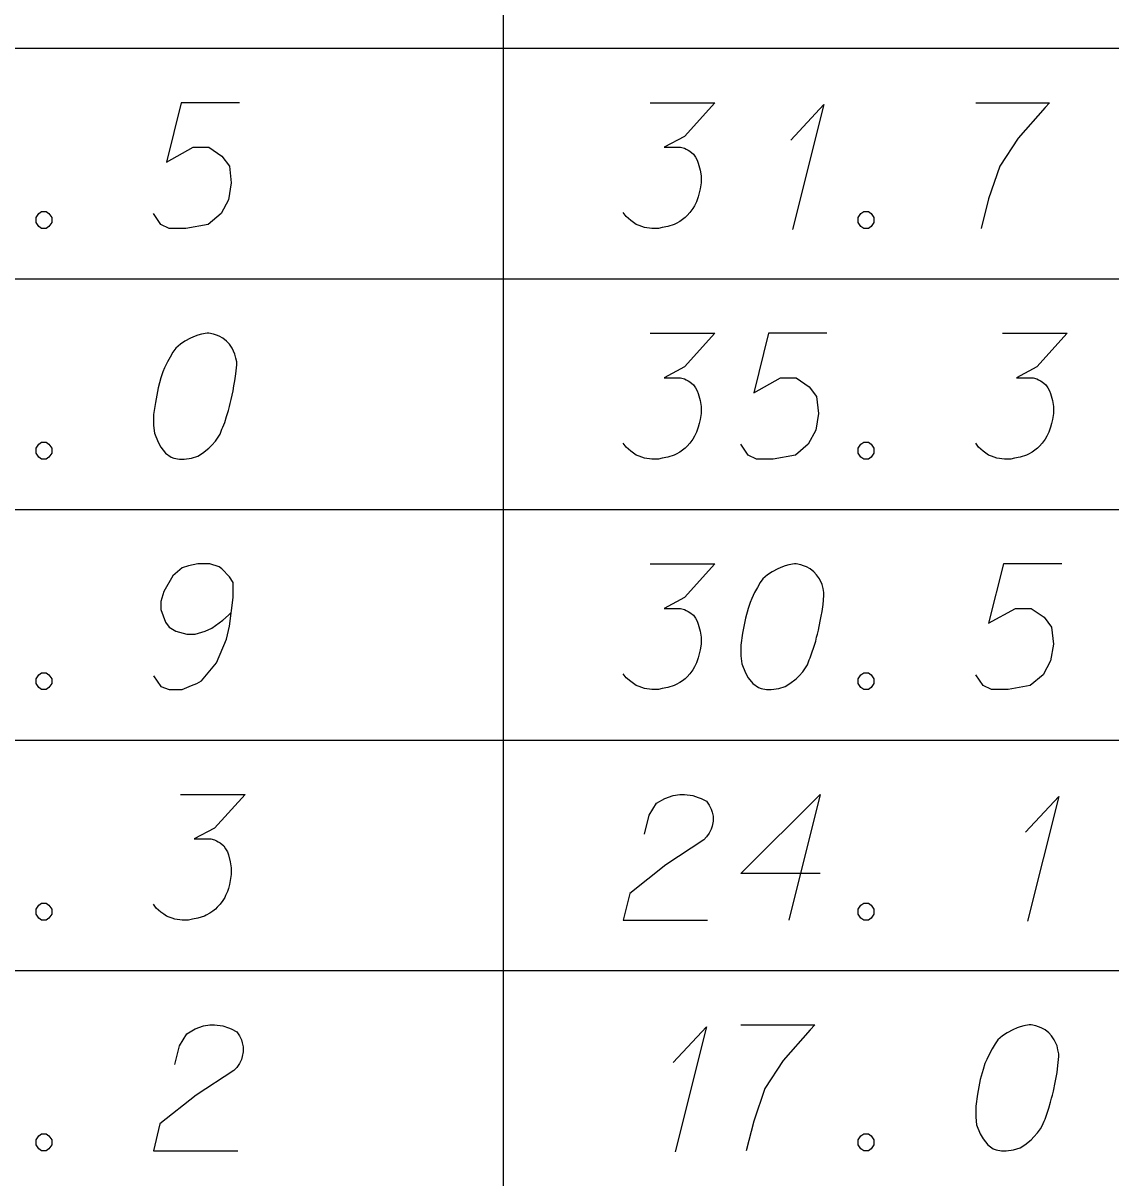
# Model space of a CAD drawing. Extents: x 2074207 to 2076812, y 516372 to 523312.
# Drawn here: x 2076538.78 to 2076580.27, y 518237.79 to 518281.86 of the extents above; entities that cross this region are included whole.
import ezdxf

# ---------------------------------------------------------------- set-up
doc = ezdxf.new("R2010")
doc.units = 0
doc.layers.add('Prop DirtTable_ Soil Test Results - Outline (Minor)', color=7, linetype='Continuous')
doc.layers.add('Prop DirtTable_ Soil Test Results - Tx (Sample Data)', color=7, linetype='Continuous')

msp = doc.modelspace()

# ---------------------------------------------------------------- linework, layer by layer
at = {"layer": 'Prop DirtTable_ Soil Test Results - Outline (Minor)'}
for p, q in [((2076557.094, 518289.699), (2076557.094, 518280.899)), ((2076260.609, 518280.899), (2076811.903, 518280.899)), ((2076260.609, 518280.899), (2076811.903, 518280.899)), ((2076557.094, 518280.899), (2076557.094, 518272.099)), ((2076260.609, 518272.099), (2076811.903, 518272.099)), ((2076260.609, 518272.099), (2076811.903, 518272.099)), ((2076557.094, 518272.099), (2076557.094, 518263.299)), ((2076260.609, 518263.299), (2076811.903, 518263.299)), ((2076260.609, 518263.299), (2076811.903, 518263.299)), ((2076557.094, 518263.299), (2076557.094, 518254.499)), ((2076260.609, 518254.499), (2076811.903, 518254.499)), ((2076260.609, 518254.499), (2076811.903, 518254.499)), ((2076557.094, 518254.499), (2076557.094, 518245.699)), ((2076260.609, 518245.699), (2076811.903, 518245.699)), ((2076260.609, 518245.699), (2076811.903, 518245.699)), ((2076557.094, 518245.699), (2076557.094, 518236.899))]:
    msp.add_line(p, q, dxfattribs=at)
at = {"layer": 'Prop DirtTable_ Soil Test Results - Tx (Sample Data)'}
for points in [[(2076547.036, 518278.825), (2076544.814, 518278.825), (2076544.249, 518276.557), (2076545.272, 518277.124), (2076545.872, 518277.124), (2076546.366, 518276.784), (2076546.648, 518276.406), (2076546.719, 518275.764), (2076546.613, 518275.121), (2076546.331, 518274.592), (2076545.837, 518274.176), (2076544.99, 518274.025), (2076544.355, 518274.025), (2076544.038, 518274.176), (2076543.756, 518274.592)], [(2076562.699, 518278.825), (2076565.168, 518278.825), (2076564.004, 518277.54), (2076563.228, 518277.124), (2076563.863, 518277.124), (2076564.004, 518277.087), (2076564.074, 518277.049), (2076564.145, 518277.011), (2076564.215, 518276.973), (2076564.357, 518276.86), (2076564.427, 518276.746), (2076564.498, 518276.633), (2076564.533, 518276.52), (2076564.603, 518276.255), (2076564.639, 518276.028), (2076564.639, 518275.915), (2076564.639, 518275.764), (2076564.603, 518275.537), (2076564.568, 518275.386), (2076564.533, 518275.235), (2076564.498, 518275.121), (2076564.462, 518275.046), (2076564.427, 518274.97), (2076564.392, 518274.894), (2076564.321, 518274.781), (2076564.215, 518274.63), (2076564.11, 518274.517), (2076564.039, 518274.441), (2076563.933, 518274.365), (2076563.827, 518274.29), (2076563.686, 518274.214), (2076563.616, 518274.176), (2076563.369, 518274.101), (2076563.157, 518274.063), (2076563.016, 518274.025), (2076562.769, 518274.025), (2076562.487, 518274.063), (2076562.381, 518274.101), (2076562.275, 518274.139), (2076562.169, 518274.176), (2076562.064, 518274.252), (2076561.958, 518274.328), (2076561.781, 518274.479), (2076561.676, 518274.63)], [(2076568.06, 518277.389), (2076569.33, 518278.75), (2076568.131, 518273.987)], [(2076575.116, 518278.825), (2076577.938, 518278.825), (2076577.761, 518278.636), (2076576.738, 518277.465), (2076576.033, 518276.406), (2076575.609, 518275.159), (2076575.327, 518274.025)], [(2076539.487, 518274.668), (2076539.664, 518274.668), (2076539.769, 518274.592), (2076539.875, 518274.441), (2076539.875, 518274.252), (2076539.769, 518274.101), (2076539.664, 518274.025), (2076539.487, 518274.025), (2076539.381, 518274.101), (2076539.276, 518274.252), (2076539.276, 518274.441), (2076539.381, 518274.592), (2076539.487, 518274.668)], [(2076570.847, 518274.668), (2076571.024, 518274.668), (2076571.129, 518274.592), (2076571.235, 518274.441), (2076571.235, 518274.252), (2076571.129, 518274.101), (2076571.024, 518274.025), (2076570.847, 518274.025), (2076570.741, 518274.101), (2076570.636, 518274.252), (2076570.636, 518274.441), (2076570.741, 518274.592), (2076570.847, 518274.668)], [(2076545.872, 518270.025), (2076545.802, 518270.025), (2076545.59, 518269.987), (2076545.449, 518269.95), (2076545.343, 518269.912), (2076545.167, 518269.836), (2076544.955, 518269.723), (2076544.779, 518269.609), (2076544.602, 518269.458), (2076544.496, 518269.307), (2076544.391, 518269.118), (2076544.285, 518268.929), (2076544.179, 518268.702), (2076544.108, 518268.551), (2076544.038, 518268.324), (2076543.932, 518267.946), (2076543.826, 518267.38), (2076543.756, 518266.926), (2076543.756, 518266.51), (2076543.791, 518266.208), (2076543.932, 518265.868), (2076544.038, 518265.679), (2076544.214, 518265.452), (2076544.426, 518265.301), (2076544.532, 518265.263), (2076544.743, 518265.225), (2076544.92, 518265.225), (2076545.202, 518265.263), (2076545.449, 518265.339), (2076545.625, 518265.452), (2076545.872, 518265.641), (2076545.978, 518265.754), (2076546.119, 518265.905), (2076546.225, 518266.057), (2076546.295, 518266.17), (2076546.366, 518266.359), (2076546.401, 518266.435), (2076546.472, 518266.624), (2076546.542, 518266.85), (2076546.613, 518267.077), (2076546.648, 518267.228), (2076546.683, 518267.342), (2076546.719, 518267.493), (2076546.789, 518267.833), (2076546.825, 518268.022), (2076546.86, 518268.211), (2076546.895, 518268.476), (2076546.93, 518268.816), (2076546.93, 518268.929), (2076546.895, 518269.08), (2076546.86, 518269.231), (2076546.754, 518269.458), (2076546.648, 518269.609), (2076546.542, 518269.723), (2076546.401, 518269.836), (2076546.26, 518269.912), (2076546.154, 518269.95), (2076546.049, 518269.987), (2076545.872, 518270.025)], [(2076562.699, 518270.025), (2076565.168, 518270.025), (2076564.004, 518268.74), (2076563.228, 518268.324), (2076563.863, 518268.324), (2076564.004, 518268.287), (2076564.074, 518268.249), (2076564.145, 518268.211), (2076564.215, 518268.173), (2076564.357, 518268.06), (2076564.427, 518267.946), (2076564.498, 518267.833), (2076564.533, 518267.72), (2076564.603, 518267.455), (2076564.639, 518267.228), (2076564.639, 518267.115), (2076564.639, 518266.964), (2076564.603, 518266.737), (2076564.568, 518266.586), (2076564.533, 518266.435), (2076564.498, 518266.321), (2076564.462, 518266.246), (2076564.427, 518266.17), (2076564.392, 518266.094), (2076564.321, 518265.981), (2076564.215, 518265.83), (2076564.11, 518265.717), (2076564.039, 518265.641), (2076563.933, 518265.565), (2076563.827, 518265.49), (2076563.686, 518265.414), (2076563.616, 518265.376), (2076563.369, 518265.301), (2076563.157, 518265.263), (2076563.016, 518265.225), (2076562.769, 518265.225), (2076562.487, 518265.263), (2076562.381, 518265.301), (2076562.275, 518265.339), (2076562.169, 518265.376), (2076562.064, 518265.452), (2076561.958, 518265.528), (2076561.781, 518265.679), (2076561.676, 518265.83)], [(2076569.436, 518270.025), (2076567.214, 518270.025), (2076566.649, 518267.757), (2076567.672, 518268.324), (2076568.272, 518268.324), (2076568.766, 518267.984), (2076569.048, 518267.606), (2076569.119, 518266.964), (2076569.013, 518266.321), (2076568.731, 518265.792), (2076568.237, 518265.376), (2076567.39, 518265.225), (2076566.755, 518265.225), (2076566.438, 518265.376), (2076566.156, 518265.792)], [(2076576.139, 518270.025), (2076578.608, 518270.025), (2076577.444, 518268.74), (2076576.668, 518268.324), (2076577.303, 518268.324), (2076577.444, 518268.287), (2076577.514, 518268.249), (2076577.585, 518268.211), (2076577.655, 518268.173), (2076577.797, 518268.06), (2076577.867, 518267.946), (2076577.938, 518267.833), (2076577.973, 518267.72), (2076578.043, 518267.455), (2076578.079, 518267.228), (2076578.079, 518267.115), (2076578.079, 518266.964), (2076578.043, 518266.737), (2076578.008, 518266.586), (2076577.973, 518266.435), (2076577.938, 518266.321), (2076577.902, 518266.246), (2076577.867, 518266.17), (2076577.832, 518266.094), (2076577.761, 518265.981), (2076577.655, 518265.83), (2076577.55, 518265.717), (2076577.479, 518265.641), (2076577.373, 518265.565), (2076577.267, 518265.49), (2076577.126, 518265.414), (2076577.056, 518265.376), (2076576.809, 518265.301), (2076576.597, 518265.263), (2076576.456, 518265.225), (2076576.209, 518265.225), (2076575.927, 518265.263), (2076575.821, 518265.301), (2076575.715, 518265.339), (2076575.609, 518265.376), (2076575.504, 518265.452), (2076575.398, 518265.528), (2076575.221, 518265.679), (2076575.116, 518265.83)], [(2076539.487, 518265.868), (2076539.664, 518265.868), (2076539.769, 518265.792), (2076539.875, 518265.641), (2076539.875, 518265.452), (2076539.769, 518265.301), (2076539.664, 518265.225), (2076539.487, 518265.225), (2076539.381, 518265.301), (2076539.276, 518265.452), (2076539.276, 518265.641), (2076539.381, 518265.792), (2076539.487, 518265.868)], [(2076570.847, 518265.868), (2076571.024, 518265.868), (2076571.129, 518265.792), (2076571.235, 518265.641), (2076571.235, 518265.452), (2076571.129, 518265.301), (2076571.024, 518265.225), (2076570.847, 518265.225), (2076570.741, 518265.301), (2076570.636, 518265.452), (2076570.636, 518265.641), (2076570.741, 518265.792), (2076570.847, 518265.868)], [(2076543.756, 518256.954), (2076544.038, 518256.539), (2076544.355, 518256.425), (2076544.849, 518256.425), (2076545.202, 518256.576), (2076545.414, 518256.652), (2076545.59, 518256.765), (2076546.154, 518257.446), (2076546.542, 518258.353), (2076546.648, 518258.844), (2076546.789, 518259.94), (2076546.789, 518260.507), (2076546.648, 518260.734), (2076546.366, 518261.036), (2076546.26, 518261.112), (2076545.907, 518261.225), (2076545.449, 518261.225), (2076545.096, 518261.15), (2076544.849, 518261.074), (2076544.496, 518260.772), (2076544.144, 518260.167), (2076544.038, 518259.789), (2076544.038, 518259.487), (2076544.214, 518258.995), (2076544.355, 518258.806), (2076544.602, 518258.655), (2076545.026, 518258.542), (2076545.343, 518258.542), (2076545.731, 518258.655), (2076545.978, 518258.768), (2076546.401, 518259.071), (2076546.613, 518259.26), (2076546.719, 518259.373)], [(2076562.699, 518261.225), (2076565.168, 518261.225), (2076564.004, 518259.94), (2076563.228, 518259.524), (2076563.863, 518259.524), (2076564.004, 518259.487), (2076564.074, 518259.449), (2076564.145, 518259.411), (2076564.215, 518259.373), (2076564.357, 518259.26), (2076564.427, 518259.146), (2076564.498, 518259.033), (2076564.533, 518258.92), (2076564.603, 518258.655), (2076564.639, 518258.428), (2076564.639, 518258.315), (2076564.639, 518258.164), (2076564.603, 518257.937), (2076564.568, 518257.786), (2076564.533, 518257.635), (2076564.498, 518257.521), (2076564.462, 518257.446), (2076564.427, 518257.37), (2076564.392, 518257.294), (2076564.321, 518257.181), (2076564.215, 518257.03), (2076564.11, 518256.917), (2076564.039, 518256.841), (2076563.933, 518256.765), (2076563.827, 518256.69), (2076563.686, 518256.614), (2076563.616, 518256.576), (2076563.369, 518256.501), (2076563.157, 518256.463), (2076563.016, 518256.425), (2076562.769, 518256.425), (2076562.487, 518256.463), (2076562.381, 518256.501), (2076562.275, 518256.539), (2076562.169, 518256.576), (2076562.064, 518256.652), (2076561.958, 518256.728), (2076561.781, 518256.879), (2076561.676, 518257.03)], [(2076568.272, 518261.225), (2076568.202, 518261.225), (2076567.99, 518261.187), (2076567.849, 518261.15), (2076567.743, 518261.112), (2076567.567, 518261.036), (2076567.355, 518260.923), (2076567.179, 518260.809), (2076567.002, 518260.658), (2076566.896, 518260.507), (2076566.791, 518260.318), (2076566.685, 518260.129), (2076566.579, 518259.902), (2076566.508, 518259.751), (2076566.438, 518259.524), (2076566.332, 518259.146), (2076566.226, 518258.58), (2076566.156, 518258.126), (2076566.156, 518257.71), (2076566.191, 518257.408), (2076566.332, 518257.068), (2076566.438, 518256.879), (2076566.614, 518256.652), (2076566.826, 518256.501), (2076566.932, 518256.463), (2076567.143, 518256.425), (2076567.32, 518256.425), (2076567.602, 518256.463), (2076567.849, 518256.539), (2076568.025, 518256.652), (2076568.272, 518256.841), (2076568.378, 518256.954), (2076568.519, 518257.105), (2076568.625, 518257.257), (2076568.695, 518257.37), (2076568.766, 518257.559), (2076568.801, 518257.635), (2076568.872, 518257.824), (2076568.942, 518258.05), (2076569.013, 518258.277), (2076569.048, 518258.428), (2076569.083, 518258.542), (2076569.119, 518258.693), (2076569.189, 518259.033), (2076569.225, 518259.222), (2076569.26, 518259.411), (2076569.295, 518259.676), (2076569.33, 518260.016), (2076569.33, 518260.129), (2076569.295, 518260.28), (2076569.26, 518260.431), (2076569.154, 518260.658), (2076569.048, 518260.809), (2076568.942, 518260.923), (2076568.801, 518261.036), (2076568.66, 518261.112), (2076568.554, 518261.15), (2076568.449, 518261.187), (2076568.272, 518261.225)], [(2076578.396, 518261.225), (2076576.174, 518261.225), (2076575.609, 518258.957), (2076576.632, 518259.524), (2076577.232, 518259.524), (2076577.726, 518259.184), (2076578.008, 518258.806), (2076578.079, 518258.164), (2076577.973, 518257.521), (2076577.691, 518256.992), (2076577.197, 518256.576), (2076576.35, 518256.425), (2076575.715, 518256.425), (2076575.398, 518256.576), (2076575.116, 518256.992)], [(2076539.487, 518257.068), (2076539.664, 518257.068), (2076539.769, 518256.992), (2076539.875, 518256.841), (2076539.875, 518256.652), (2076539.769, 518256.501), (2076539.664, 518256.425), (2076539.487, 518256.425), (2076539.381, 518256.501), (2076539.276, 518256.652), (2076539.276, 518256.841), (2076539.381, 518256.992), (2076539.487, 518257.068)], [(2076570.847, 518257.068), (2076571.024, 518257.068), (2076571.129, 518256.992), (2076571.235, 518256.841), (2076571.235, 518256.652), (2076571.129, 518256.501), (2076571.024, 518256.425), (2076570.847, 518256.425), (2076570.741, 518256.501), (2076570.636, 518256.652), (2076570.636, 518256.841), (2076570.741, 518256.992), (2076570.847, 518257.068)], [(2076544.779, 518252.425), (2076547.248, 518252.425), (2076546.084, 518251.14), (2076545.308, 518250.724), (2076545.943, 518250.724), (2076546.084, 518250.687), (2076546.154, 518250.649), (2076546.225, 518250.611), (2076546.295, 518250.573), (2076546.437, 518250.46), (2076546.507, 518250.346), (2076546.578, 518250.233), (2076546.613, 518250.12), (2076546.683, 518249.855), (2076546.719, 518249.628), (2076546.719, 518249.515), (2076546.719, 518249.364), (2076546.683, 518249.137), (2076546.648, 518248.986), (2076546.613, 518248.835), (2076546.578, 518248.721), (2076546.542, 518248.646), (2076546.507, 518248.57), (2076546.472, 518248.494), (2076546.401, 518248.381), (2076546.295, 518248.23), (2076546.19, 518248.117), (2076546.119, 518248.041), (2076546.013, 518247.965), (2076545.907, 518247.89), (2076545.766, 518247.814), (2076545.696, 518247.776), (2076545.449, 518247.701), (2076545.237, 518247.663), (2076545.096, 518247.625), (2076544.849, 518247.625), (2076544.567, 518247.663), (2076544.461, 518247.701), (2076544.355, 518247.739), (2076544.249, 518247.776), (2076544.144, 518247.852), (2076544.038, 518247.928), (2076543.861, 518248.079), (2076543.756, 518248.23)], [(2076562.487, 518250.913), (2076562.663, 518251.631), (2076562.946, 518252.085), (2076563.263, 518252.274), (2076563.58, 518252.387), (2076563.827, 518252.425), (2076564.004, 518252.425), (2076564.321, 518252.387), (2076564.533, 518252.312), (2076564.639, 518252.274), (2076564.85, 518252.161), (2076564.956, 518252.009), (2076565.027, 518251.858), (2076565.062, 518251.745), (2076565.097, 518251.594), (2076565.097, 518251.405), (2076565.062, 518251.216), (2076565.027, 518251.102), (2076564.956, 518250.951), (2076564.85, 518250.8), (2076564.745, 518250.687), (2076563.298, 518249.742), (2076561.923, 518248.646), (2076561.676, 518247.625), (2076564.886, 518247.625)], [(2076569.189, 518249.402), (2076566.156, 518249.402), (2076569.189, 518252.425), (2076567.99, 518247.625)], [(2076577.02, 518250.989), (2076578.29, 518252.35), (2076577.091, 518247.587)], [(2076539.487, 518248.268), (2076539.664, 518248.268), (2076539.769, 518248.192), (2076539.875, 518248.041), (2076539.875, 518247.852), (2076539.769, 518247.701), (2076539.664, 518247.625), (2076539.487, 518247.625), (2076539.381, 518247.701), (2076539.276, 518247.852), (2076539.276, 518248.041), (2076539.381, 518248.192), (2076539.487, 518248.268)], [(2076570.847, 518248.268), (2076571.024, 518248.268), (2076571.129, 518248.192), (2076571.235, 518248.041), (2076571.235, 518247.852), (2076571.129, 518247.701), (2076571.024, 518247.625), (2076570.847, 518247.625), (2076570.741, 518247.701), (2076570.636, 518247.852), (2076570.636, 518248.041), (2076570.741, 518248.192), (2076570.847, 518248.268)], [(2076544.567, 518242.113), (2076544.743, 518242.831), (2076545.026, 518243.285), (2076545.343, 518243.474), (2076545.66, 518243.587), (2076545.907, 518243.625), (2076546.084, 518243.625), (2076546.401, 518243.587), (2076546.613, 518243.512), (2076546.719, 518243.474), (2076546.93, 518243.361), (2076547.036, 518243.209), (2076547.107, 518243.058), (2076547.142, 518242.945), (2076547.177, 518242.794), (2076547.177, 518242.605), (2076547.142, 518242.416), (2076547.107, 518242.302), (2076547.036, 518242.151), (2076546.93, 518242), (2076546.825, 518241.887), (2076545.378, 518240.942), (2076544.003, 518239.846), (2076543.756, 518238.825), (2076546.966, 518238.825)], [(2076566.156, 518243.625), (2076568.978, 518243.625), (2076568.801, 518243.436), (2076567.778, 518242.265), (2076567.073, 518241.206), (2076566.649, 518239.959), (2076566.367, 518238.825)], [(2076577.232, 518243.625), (2076577.162, 518243.625), (2076576.95, 518243.587), (2076576.809, 518243.55), (2076576.703, 518243.512), (2076576.527, 518243.436), (2076576.315, 518243.323), (2076576.139, 518243.209), (2076575.962, 518243.058), (2076575.856, 518242.907), (2076575.751, 518242.718), (2076575.645, 518242.529), (2076575.539, 518242.302), (2076575.468, 518242.151), (2076575.398, 518241.924), (2076575.292, 518241.546), (2076575.186, 518240.98), (2076575.116, 518240.526), (2076575.116, 518240.11), (2076575.151, 518239.808), (2076575.292, 518239.468), (2076575.398, 518239.279), (2076575.574, 518239.052), (2076575.786, 518238.901), (2076575.892, 518238.863), (2076576.103, 518238.825), (2076576.28, 518238.825), (2076576.562, 518238.863), (2076576.809, 518238.939), (2076576.985, 518239.052), (2076577.232, 518239.241), (2076577.338, 518239.354), (2076577.479, 518239.505), (2076577.585, 518239.657), (2076577.655, 518239.77), (2076577.726, 518239.959), (2076577.761, 518240.035), (2076577.832, 518240.224), (2076577.902, 518240.45), (2076577.973, 518240.677), (2076578.008, 518240.828), (2076578.043, 518240.942), (2076578.079, 518241.093), (2076578.149, 518241.433), (2076578.185, 518241.622), (2076578.22, 518241.811), (2076578.255, 518242.076), (2076578.29, 518242.416), (2076578.29, 518242.529), (2076578.255, 518242.68), (2076578.22, 518242.831), (2076578.114, 518243.058), (2076578.008, 518243.209), (2076577.902, 518243.323), (2076577.761, 518243.436), (2076577.62, 518243.512), (2076577.514, 518243.55), (2076577.409, 518243.587), (2076577.232, 518243.625)], [(2076563.58, 518242.189), (2076564.85, 518243.55), (2076563.651, 518238.787)], [(2076539.487, 518239.468), (2076539.664, 518239.468), (2076539.769, 518239.392), (2076539.875, 518239.241), (2076539.875, 518239.052), (2076539.769, 518238.901), (2076539.664, 518238.825), (2076539.487, 518238.825), (2076539.381, 518238.901), (2076539.276, 518239.052), (2076539.276, 518239.241), (2076539.381, 518239.392), (2076539.487, 518239.468)], [(2076570.847, 518239.468), (2076571.024, 518239.468), (2076571.129, 518239.392), (2076571.235, 518239.241), (2076571.235, 518239.052), (2076571.129, 518238.901), (2076571.024, 518238.825), (2076570.847, 518238.825), (2076570.741, 518238.901), (2076570.636, 518239.052), (2076570.636, 518239.241), (2076570.741, 518239.392), (2076570.847, 518239.468)]]:
    msp.add_lwpolyline(points, dxfattribs=at)

doc.saveas('drawing.dxf')
